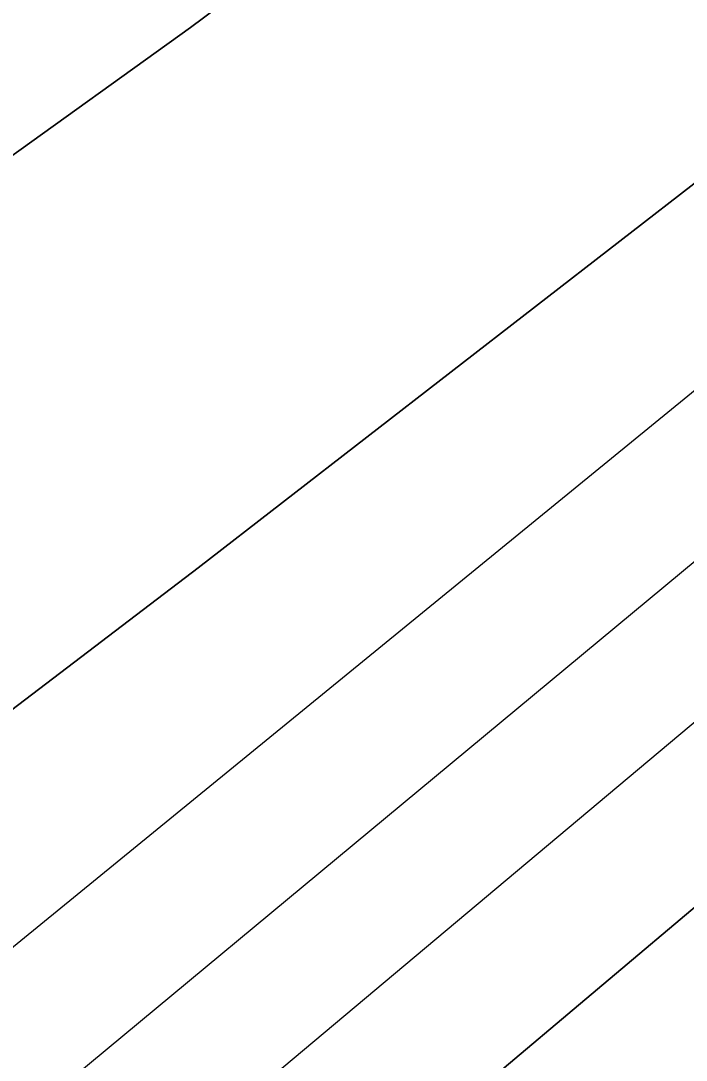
# Model space of a CAD drawing. Extents: x 3329297 to 3367176, y 649250 to 674653.
# Drawn here: x 3340811.3 to 3340885.1, y 660355.9 to 660471.2 of the extents above; entities that cross this region are included whole.
import ezdxf

# ---------------------------------------------------------------- set-up
doc = ezdxf.new("R2010")
doc.units = 0
for name, color, linetype in [('V-RIVR-EDGE', 7, 'Continuous'), ('V-TOPO-DPTH', 7, 'Continuous'), ('V-TOPO-MINR', 7, 'Continuous'), ('V-TOPO-WATR', 7, 'Continuous')]:
    doc.layers.add(name, color=color, linetype=linetype)

msp = doc.modelspace()

# ---------------------------------------------------------------- linework, layer by layer
at = {"layer": 'V-RIVR-EDGE'}
msp.add_spline([(3340543.4914477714, 660085.6001921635), (3340562.914081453, 660098.7374668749), (3340575.7249264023, 660104.1350310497), (3340585.045565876, 660109.5412254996), (3340589.7030088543, 660111.0809208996), (3340590.8616160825, 660109.1390410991), (3340597.8055880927, 660094.3853574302), (3340601.294834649, 660093.9889265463), (3340606.3391193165, 660095.1398624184), (3340606.7317145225, 660097.0779065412), (3340606.3535031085, 660100.9568715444), (3340599.7887014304, 660112.2193908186), (3340596.700680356, 660118.0440713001), (3340597.483952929, 660121.1445583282), (3340599.8184279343, 660124.2412096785), (3340602.9246684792, 660125.7847407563), (3340609.527826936, 660130.0342458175), (3340610.698900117, 660133.1337739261), (3340611.101084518, 660138.9498241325), (3340614.2102018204, 660141.6567570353), (3340620.4198061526, 660143.5804173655), (3340627.023923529, 660148.2177230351), (3340632.8524396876, 660152.8569465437), (3340639.8462755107, 660158.2688945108), (3340647.223117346, 660161.740880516), (3340655.761443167, 660164.4343885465), (3340667.017250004, 660168.2845859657), (3340677.109655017, 660172.137660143), (3340684.4845790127, 660174.8340449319), (3340692.645652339, 660181.7943185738), (3340699.2516875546, 660187.2072254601), (3340702.746687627, 660189.1375982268), (3340709.348887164, 660192.9993026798), (3340717.504206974, 660197.6327726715), (3340731.876802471, 660207.2923078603), (3340748.18744209, 660216.5592478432), (3340768.3808823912, 660227.7556016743), (3340779.2508064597, 660232.3823592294), (3340792.457123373, 660240.8813693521), (3340805.6691938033, 660251.7071831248), (3340823.923631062, 660262.9083315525), (3340832.0741562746, 660265.6027985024), (3340837.9036313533, 660270.6298226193), (3340847.2357778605, 660280.6896243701), (3340854.2305726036, 660286.4893729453), (3340861.210983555, 660286.4721123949), (3340868.9756259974, 660289.9431394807), (3340876.746980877, 660296.1287708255), (3340884.9099720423, 660303.8646456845), (3340891.518884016, 660310.4409543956), (3340896.967270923, 660318.183541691), (3340903.5771418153, 660325.1476510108), (3340904.3652089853, 660330.1871410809), (3340904.763557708, 660334.4519888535), (3340908.648276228, 660337.1570039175), (3340912.5320358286, 660339.4742183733), (3340913.7059857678, 660343.7371483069), (3340916.828527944, 660351.8732897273), (3340921.888155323, 660359.2290353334), (3340933.1679351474, 660372.774247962), (3340942.5000816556, 660382.8340497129), (3340944.454427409, 660389.0340648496), (3340947.5645036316, 660392.1287983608), (3340951.448263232, 660394.4460128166), (3340956.112418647, 660398.7003124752), (3340965.446482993, 660409.5357154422), (3340972.0544360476, 660415.7242235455), (3340980.211673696, 660421.1332947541), (3340987.990699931, 660430.4213309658), (3340991.8907611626, 660439.3311557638), (3340994.621667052, 660445.9170536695), (3341001.24112714, 660456.7591690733), (3341008.2359218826, 660462.5589176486), (3341019.498441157, 660469.1237193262), (3341022.613311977, 660474.1574558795), (3341027.2765084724, 660478.0239549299), (3341033.1040657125, 660482.2753778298), (3341044.373297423, 660491.5547837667), (3341056.806889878, 660501.2191135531), (3341062.2485643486, 660506.2470965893), (3341064.202910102, 660512.447111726), (3341069.258701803, 660518.2516548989), (3341074.6974995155, 660522.11623611), (3341079.7465787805, 660525.206175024), (3341087.9105288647, 660533.329850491), (3341094.5203997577, 660540.2939598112), (3341099.9764580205, 660551.1389519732), (3341101.9336805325, 660558.5023689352), (3341101.9480643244, 660564.3193780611), (3341101.952858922, 660566.2583811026), (3341105.8347006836, 660567.7999943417), (3341107.3935744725, 660570.8985635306), (3341108.1902719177, 660579.4282590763), (3341109.3584683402, 660581.3643853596), (3341111.6881487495, 660582.5220336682), (3341116.3455917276, 660584.0617290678), (3341119.065949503, 660586.381820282), (3341131.896931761, 660599.9231972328), (3341130.739283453, 660602.2528776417), (3341129.581635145, 660604.5825580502), (3341130.368743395, 660609.2342475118), (3341131.1500981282, 660611.5591333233), (3341134.259215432, 660614.2660662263), (3341139.7008899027, 660619.2940492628), (3341147.4684091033, 660623.9284781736), (3341155.2455175, 660632.440913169), (3341160.3061037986, 660640.1844593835), (3341161.8716900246, 660645.9976328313), (3341164.5891710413, 660647.1543222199), (3341171.9602593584, 660648.2995045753), (3341176.6263326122, 660653.3294054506), (3341185.565883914, 660661.4511630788), (3341197.2209983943, 660669.9540088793), (3341202.6521247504, 660670.7161852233), (3341208.8665236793, 660674.5788485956), (3341212.760831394, 660681.1618697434), (3341218.9771481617, 660685.8001343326), (3341223.6326733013, 660686.5642285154), (3341228.2968287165, 660690.8185281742), (3341239.5574301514, 660696.6077286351), (3341242.2729933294, 660696.9888168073), (3341247.6974072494, 660695.0363888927), (3341251.9651317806, 660695.8014419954), (3341254.6893252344, 660699.6727356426), (3341257.8080317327, 660706.2576746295), (3341265.1944627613, 660713.6076667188), (3341272.184462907, 660717.4684122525), (3341278.781867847, 660719.3911136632), (3341285.772826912, 660723.6396598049), (3341288.108260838, 660727.1241117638), (3341288.8924923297, 660730.6123994), (3341291.613809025, 660733.3202912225), (3341297.446160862, 660739.5107171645), (3341303.6653543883, 660745.3123835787), (3341316.4819528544, 660753.0367514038), (3341337.853178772, 660770.047237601), (3341347.558742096, 660774.2890713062), (3341351.8187952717, 660771.951719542), (3341356.473361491, 660772.3280131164), (3341359.1965960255, 660775.811506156), (3341357.6645719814, 660783.5713540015), (3341359.220569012, 660785.5065213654), (3341364.271566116, 660789.372061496), (3341367.762730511, 660789.7512318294), (3341372.796467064, 660786.6363610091), (3341377.4443208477, 660784.2980503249), (3341380.160842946, 660785.0669391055), (3341385.2080043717, 660787.3812768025), (3341385.989359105, 660789.7061626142), (3341386.782220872, 660796.6846557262), (3341388.726977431, 660799.0066647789), (3341390.6707750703, 660800.9408732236), (3341401.9342532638, 660807.89347551), (3341425.6217347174, 660820.6324014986), (3341448.153485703, 660836.476609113), (3341459.422717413, 660845.7560150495), (3341473.402717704, 660853.4775061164), (3341492.824392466, 660866.2269802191), (3341509.523791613, 660875.8807618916), (3341528.938753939, 660885.915631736), (3341568.151684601, 660904.045409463), (3341576.690010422, 660906.7389174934), (3341582.5185265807, 660911.3781410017), (3341589.123602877, 660916.4032472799), (3341596.893039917, 660921.8132774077), (3341605.0474008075, 660926.0589467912), (3341608.92732473, 660926.8249588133), (3341613.1921725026, 660926.4266100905), (3341626.0001406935, 660930.66077244), (3341639.199745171, 660936.445178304), (3341658.2278658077, 660946.8688076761), (3341680.752904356, 660959.9984110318), (3341702.888224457, 660972.3533720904), (3341720.74910759, 660981.2286757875), (3341737.4389175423, 660987.0044513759), (3341750.2583927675, 660995.8922210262), (3341758.0374190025, 661005.180257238), (3341780.965600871, 661024.5137114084), (3341791.861415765, 661039.6110853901), (3341805.0811575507, 661053.53930403), (3341819.4767671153, 661072.5060538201), (3341836.1982214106, 661091.0792494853), (3341848.268945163, 661110.8273540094), (3341856.8322028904, 661123.6036778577), (3341870.057698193, 661139.8587001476), (3341888.3274781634, 661157.26465831), (3341900.0008121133, 661173.1357156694), (3341908.955706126, 661187.4622830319), (3341921.8087435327, 661209.9230739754), (3341929.992830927, 661226.1905622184), (3341939.3412790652, 661242.8429743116), (3341942.0606779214, 661244.7752649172), (3341943.2221619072, 661243.996786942), (3341944.7532270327, 661235.8491384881), (3341949.4068343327, 661235.8376314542), (3341954.453036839, 661237.7641685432), (3341956.0138284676, 661241.6383389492), (3341951.365974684, 661243.9766496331), (3341950.598044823, 661247.0809723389), (3341950.996393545, 661251.345820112), (3341952.956492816, 661259.8726388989), (3341955.7017824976, 661272.2755459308), (3341958.461455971, 661290.4954620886), (3341960.819903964, 661303.2871286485), (3341965.1288620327, 661320.7276079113), (3341976.056321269, 661348.6224019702), (3341983.4868625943, 661373.811222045), (3341990.917403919, 661399.0000421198), (3341994.849109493, 661420.7072869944), (3341995.6573139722, 661433.890589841), (3341998.3795895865, 661436.9862822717), (3342001.0922760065, 661436.2039686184), (3342003.8126337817, 661438.5240598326), (3342004.2138592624, 661443.9523094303), (3342004.2435857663, 661455.9741282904), (3342002.7058082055, 661461.4071724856), (3342004.265640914, 661464.8935422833), (3342009.323350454, 661471.4736866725), (3342020.6012124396, 661484.2432980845), (3342033.8305434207, 661502.049522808), (3342040.824379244, 661507.4614707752), (3342045.880170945, 661513.2660139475), (3342046.2785196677, 661517.5308617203), (3342044.356777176, 661524.5160672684), (3342045.910856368, 661525.6756334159), (3342047.074258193, 661525.6727566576), (3342052.109912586, 661523.3334870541), (3342053.276191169, 661524.4940121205), (3342063.0066863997, 661538.8186616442), (3342071.181184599, 661551.2081438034), (3342074.6876917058, 661557.7921238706), (3342082.474389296, 661570.1825649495), (3342088.6955006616, 661576.7598325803), (3342099.5826852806, 661588.3670010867), (3342104.251635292, 661594.5603037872), (3342110.4909661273, 661608.5057829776), (3342119.844208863, 661627.0971981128), (3342128.4026719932, 661637.934518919), (3342135.407055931, 661647.6122735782), (3342140.076005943, 661653.8055762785), (3342142.021721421, 661656.5153859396), (3342148.257216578, 661668.9096626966), (3342155.6446065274, 661676.6474553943), (3342159.1559082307, 661685.1704385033), (3342161.490383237, 661688.2670898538), (3342166.538503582, 661690.9692281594), (3342169.669676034, 661702.5955750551), (3342177.460209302, 661716.5372185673), (3342191.469936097, 661736.2805284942), (3342210.1438183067, 661760.2781380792), (3342224.1516272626, 661779.2458467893), (3342232.3280433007, 661792.4109301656), (3342242.058538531, 661806.7355796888), (3342247.5088432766, 661815.2537682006), (3342252.9773674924, 661831.1401682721), (3342263.108129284, 661850.5052667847), (3342268.945275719, 661858.6346957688), (3342277.124568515, 661872.9631809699), (3342284.1519665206, 661891.9481502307), (3342293.1116551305, 661908.2137206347), (3342302.4572265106, 661923.7027309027), (3342310.251595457, 661939.1955768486), (3342314.9272579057, 661948.1034838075), (3342327.38098767, 661965.9116263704), (3342325.8480047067, 661973.2836736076), (3342327.4097552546, 661977.5456446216), (3342330.909549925, 661981.4150204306), (3342336.351224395, 661986.4430034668), (3342339.4708898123, 661993.415743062), (3342342.5991855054, 662003.8786881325), (3342345.322420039, 662007.3621811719), (3342350.3782117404, 662013.1667243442), (3342354.659361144, 662019.3609859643), (3342356.613706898, 662025.561001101), (3342357.4104043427, 662034.0906966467), (3342360.525275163, 662039.1244331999), (3342366.7473454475, 662046.0895014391), (3342373.76131858, 662059.645262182), (3342381.54993401, 662072.8113044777), (3342385.4595844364, 662085.5991353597), (3342390.535513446, 662099.5474913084), (3342396.371700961, 662107.2891196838), (3342399.102606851, 662113.8750175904), (3342402.611990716, 662121.6223994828), (3342413.5327375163, 662146.8025892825), (3342430.7004865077, 662189.0306631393), (3342441.9984858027, 662209.9440873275), (3342453.6986694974, 662236.6735617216), (3342465.0033812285, 662260.3015901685), (3342466.577597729, 662269.604969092), (3342471.6592802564, 662285.880128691), (3342476.3378194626, 662295.9514374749), (3342481.002933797, 662300.5935377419), (3342482.9534438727, 662305.2423504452), (3342483.3498747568, 662308.7315970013), (3342487.6415722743, 662319.1916653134), (3342491.543551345, 662328.8770913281), (3342501.6752720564, 662348.6299904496), (3342505.195204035, 662360.6431790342), (3342509.1106079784, 662375.757813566), (3342511.4767273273, 662391.6518849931), (3342513.821750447, 662399.0143430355), (3342520.439292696, 662409.0808572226), (3342525.899186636, 662421.4770518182), (3342528.6415995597, 662432.716557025), (3342531.4070265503, 662453.2632768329), (3342534.966274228, 662481.1762903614), (3342536.9455518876, 662497.459121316), (3342541.24779752, 662512.1849963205), (3342547.487128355, 662526.1304755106), (3342556.0465504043, 662537.3555969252), (3342563.044221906, 662544.3187473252), (3342566.1619694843, 662550.5158857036), (3342570.4622972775, 662564.4661594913), (3342572.439657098, 662579.973389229), (3342576.331088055, 662585.3930085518), (3342582.165357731, 662592.3590357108), (3342585.6804951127, 662602.4332212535), (3342587.2422456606, 662606.6951922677), (3342589.967398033, 662610.9542865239), (3342595.040450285, 662623.7392406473), (3342596.6204203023, 662635.3694232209), (3342599.3561207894, 662643.8943241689), (3342600.1403522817, 662647.3826118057), (3342599.367627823, 662648.5479314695), (3342596.6606949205, 662651.657048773), (3342596.668366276, 662654.75945364), (3342598.614081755, 662657.4692633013), (3342603.666037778, 662661.7226040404), (3342609.8957794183, 662671.7900771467), (3342617.692066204, 662688.0585243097), (3342629.776214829, 662713.2358373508), (3342637.576337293, 662731.0554869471), (3342640.6998383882, 662739.5794289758), (3342640.71422218, 662745.3964381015), (3342640.349435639, 662754.7046116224), (3342641.9102272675, 662758.5787820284), (3342645.0203034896, 662761.6735155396), (3342647.743538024, 662765.1570085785), (3342646.2469940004, 662787.2654789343), (3342646.2748026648, 662798.5116965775), (3342641.6864018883, 662824.8936449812), (3342639.8097286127, 662850.1054791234), (3342639.08015553, 662868.7218261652), (3342640.6783450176, 662887.7202202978), (3342641.5066868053, 662909.0473359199), (3342647.7719084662, 662933.4634315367), (3342652.435104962, 662937.3299305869), (3342653.605219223, 662940.041658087), (3342648.964077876, 662945.0945730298), (3342648.97462599, 662949.3603797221), (3342652.485927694, 662957.8833628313), (3342654.4249307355, 662957.878568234), (3342659.0785380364, 662957.8670612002), (3342659.476886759, 662962.131908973), (3342659.507572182, 662974.5415284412), (3342659.933729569, 662990.052593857), (3342664.6314471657, 663007.8799148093), (3342672.024590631, 663017.944511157), (3342675.915062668, 663022.9763298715), (3342675.9284875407, 663028.4055383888), (3342675.949583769, 663036.9371517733), (3342675.5991810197, 663052.0623344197), (3342676.407385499, 663065.2456372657), (3342679.5375990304, 663076.484183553), (3342687.737988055, 663099.3442821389), (3342701.0315666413, 663143.1331476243), (3342700.6552730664, 663147.7877138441), (3342703.78260984, 663157.8628583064), (3342713.537078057, 663181.8825230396), (3342722.904704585, 663206.2909473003), (3342727.5880383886, 663218.3012591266), (3342731.8672699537, 663223.7199195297), (3342732.2713721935, 663230.3115709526), (3342732.6898582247, 663242.7202315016), (3342732.7061598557, 663249.312841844), (3342733.113138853, 663257.0678950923), (3342739.7517773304, 663275.6660226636), (3342750.2923948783, 663303.9495762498), (3342759.6696106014, 663332.236006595), (3342762.0261407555, 663344.252071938), (3342764.0111719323, 663362.8617065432), (3342765.979901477, 663374.8787308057), (3342766.3763323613, 663378.3679773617), (3342765.2206018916, 663381.473258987), (3342765.616073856, 663384.5747049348), (3342766.794818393, 663390.7766379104), (3342769.9173605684, 663398.9127793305), (3342771.873624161, 663405.8883956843), (3342776.945717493, 663418.2855491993), (3342777.366121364, 663431.4698109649), (3342779.338686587, 663445.0380376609), (3342776.67490506, 663465.5981823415), (3342775.957797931, 663489.2559372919), (3342776.008620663, 663509.8093695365), (3342772.919640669, 663515.2462494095), (3342764.0136515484, 663520.6975130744), (3342756.6483167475, 663521.8791343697), (3342756.2681874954, 663524.9824981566), (3342757.4411785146, 663528.8576274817), (3342761.3230202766, 663530.3992407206), (3342772.565402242, 663528.8202296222), (3342774.5053642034, 663529.2032356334), (3342775.6773963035, 663532.6905643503), (3342776.8618943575, 663541.2193009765), (3342775.407542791, 663580.3909980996), (3342775.8356180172, 663596.6776647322), (3342776.259857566, 663611.4131289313), (3342776.2732824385, 663616.8423374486), (3342776.6879327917, 663627.6997955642), (3342781.3683898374, 663638.546705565), (3342786.133231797, 663683.5200691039), (3342792.4579064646, 663731.9798024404), (3342794.8681361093, 663765.7127018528), (3342797.6230149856, 663781.9936149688), (3342805.9442278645, 663853.71659021), (3342813.8622974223, 663919.2357146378), (3342817.067306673, 663960.722708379), (3342819.496714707, 664002.2116199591), (3342819.943009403, 664025.8664981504), (3342819.968900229, 664036.3371145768), (3342818.0605826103, 664048.7515286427), (3342817.7111387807, 664064.2645118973), (3342816.412489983, 664076.7034879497)], degree=3, dxfattribs=at)
at = {"layer": 'V-TOPO-DPTH'}
for points in [[(3341399.4530781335, 660896.7134062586), (3341297.6341237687, 660800.8333763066), (3341240.3300494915, 660748.0060120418), (3341182.300232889, 660696.0060155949), (3341123.181802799, 660645.2470708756), (3341063.337630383, 660595.3154939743), (3341025.998747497, 660564.8265952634), (3340961.460218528, 660512.7719007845), (3340896.511523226, 660461.2406048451), (3340830.947578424, 660410.4944067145), (3340764.97346729, 660360.2716071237)], [(3340764.97346729, 660360.2716071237), (3340830.947578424, 660410.4944067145), (3340896.511523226, 660461.2406048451), (3340961.460218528, 660512.7719007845), (3341025.998747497, 660564.8265952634), (3341063.337630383, 660595.3154939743), (3341123.181802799, 660645.2470708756), (3341182.300232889, 660696.0060155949), (3341240.3300494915, 660748.0060120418), (3341297.6341237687, 660800.8333763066), (3341399.4530781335, 660896.7134062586)], [(3339745.7629609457, 659659.3906638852), (3339849.8791519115, 659714.3112210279), (3339953.5700940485, 659770.0495498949), (3340230.5478980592, 659921.0404100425), (3340258.0009973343, 659936.2393247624), (3340285.318258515, 659951.675017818), (3340312.431762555, 659967.4658783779), (3340339.4094285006, 659983.4935172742), (3340364.571094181, 659998.6652687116), (3340384.570961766, 660011.1215975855), (3340404.3185727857, 660023.9541262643), (3340423.687798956, 660037.3509546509), (3340442.8047685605, 660051.1239828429), (3340461.634009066, 660065.305845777), (3340480.3324093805, 660079.6558250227), (3340498.834549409, 660094.257978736), (3340517.205849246, 660109.0282487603), (3340778.816356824, 660322.2953825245), (3340890.0612899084, 660414.5289515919), (3341000.2633092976, 660507.9720090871), (3341108.9009581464, 660603.2292992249), (3341216.4956933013, 660699.6960777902), (3341401.1306414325, 660868.0172577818)], [(3339745.7629609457, 659659.3906638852), (3339849.8791519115, 659714.3112210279), (3339953.5700940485, 659770.0495498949), (3340230.5478980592, 659921.0404100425), (3340258.0009973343, 659936.2393247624), (3340285.318258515, 659951.675017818), (3340312.431762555, 659967.4658783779), (3340339.4094285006, 659983.4935172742), (3340364.571094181, 659998.6652687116), (3340384.570961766, 660011.1215975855), (3340404.3185727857, 660023.9541262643), (3340423.687798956, 660037.3509546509), (3340442.8047685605, 660051.1239828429), (3340461.634009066, 660065.305845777), (3340480.3324093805, 660079.6558250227), (3340498.834549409, 660094.257978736), (3340517.205849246, 660109.0282487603), (3340778.816356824, 660322.2953825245), (3340890.0612899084, 660414.5289515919), (3341000.2633092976, 660507.9720090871), (3341108.9009581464, 660603.2292992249), (3341216.4956933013, 660699.6960777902), (3341401.1306414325, 660868.0172577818)], [(3341432.790747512, 660846.7456759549), (3341048.315752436, 660511.5524654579), (3340928.2805849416, 660408.4227241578), (3340807.2701891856, 660306.467626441), (3340684.7969510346, 660206.2744940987), (3340561.348484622, 660107.2560053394), (3340321.8449681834, 659917.9813265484), (3340317.3612768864, 659914.5602206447), (3340312.8041726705, 659911.2436793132), (3340308.1369490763, 659908.0839848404), (3340303.3963125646, 659905.02885494), (3340207.7833793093, 659845.6875660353), (3340154.872659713, 659813.5763583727), (3340101.551107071, 659782.1790691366), (3340047.6133048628, 659751.8526575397), (3339993.2646696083, 659722.2401643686), (3339363.8603762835, 659387.4084536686)], [(3339363.8603762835, 659387.4084536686), (3339993.2646696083, 659722.2401643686), (3340047.6133048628, 659751.8526575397), (3340101.551107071, 659782.1790691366), (3340154.872659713, 659813.5763583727), (3340207.7833793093, 659845.6875660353), (3340303.3963125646, 659905.02885494), (3340308.1369490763, 659908.0839848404), (3340312.8041726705, 659911.2436793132), (3340317.3612768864, 659914.5602206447), (3340321.8449681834, 659917.9813265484), (3340561.348484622, 660107.2560053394), (3340684.7969510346, 660206.2744940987), (3340807.2701891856, 660306.467626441), (3340928.2805849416, 660408.4227241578), (3341048.315752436, 660511.5524654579), (3341432.790747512, 660846.7456759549)], [(3341298.39411045, 660829.188496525), (3340971.097362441, 660576.393135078), (3340900.8727727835, 660523.0491353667), (3340830.0908563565, 660470.4681147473), (3340758.472949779, 660419.0315627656), (3340686.297716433, 660368.3579898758), (3340603.1908847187, 660311.0011149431), (3340572.228790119, 660289.4684180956), (3340541.3706405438, 660267.788887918), (3340510.6684085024, 660245.8891077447), (3340480.070121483, 660223.842494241), (3340449.482700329, 660201.7801934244), (3340418.8058174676, 660179.8438159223), (3340387.9947420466, 660158.0963233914), (3340357.094204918, 660136.4747541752), (3340265.019051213, 660072.4688179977), (3340243.8221238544, 660058.0278247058), (3340222.4498989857, 660043.8566870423), (3340200.8147278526, 660030.0903328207), (3340179.0042592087, 660016.5938342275), (3339533.6006290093, 659625.5657485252)], [(3341298.39411045, 660829.188496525), (3340971.097362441, 660576.393135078), (3340900.8727727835, 660523.0491353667), (3340830.0908563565, 660470.4681147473), (3340758.472949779, 660419.0315627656), (3340686.297716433, 660368.3579898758), (3340603.1908847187, 660311.0011149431), (3340572.228790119, 660289.4684180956), (3340541.3706405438, 660267.788887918), (3340510.6684085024, 660245.8891077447), (3340480.070121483, 660223.842494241), (3340449.482700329, 660201.7801934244), (3340418.8058174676, 660179.8438159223), (3340387.9947420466, 660158.0963233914), (3340357.094204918, 660136.4747541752), (3340265.019051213, 660072.4688179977), (3340243.8221238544, 660058.0278247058), (3340222.4498989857, 660043.8566870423), (3340200.8147278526, 660030.0903328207), (3340179.0042592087, 660016.5938342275), (3339533.6006290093, 659625.5657485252)]]:
    msp.add_lwpolyline(points, dxfattribs=at)
at = {"layer": 'V-TOPO-MINR'}
for points in [[(3340764.97346729, 660360.2716071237), (3340830.947578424, 660410.4944067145), (3340896.511523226, 660461.2406048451), (3340961.460218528, 660512.7719007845), (3341025.998747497, 660564.8265952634), (3341063.337630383, 660595.3154939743), (3341123.181802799, 660645.2470708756), (3341182.300232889, 660696.0060155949), (3341240.3300494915, 660748.0060120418), (3341297.6341237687, 660800.8333763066), (3341399.4530781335, 660896.7134062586)], [(3340768.8512958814, 660334.572685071), (3340921.429212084, 660459.0576447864), (3341006.6964650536, 660530.1210302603), (3341090.946220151, 660602.3465340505), (3341173.6697284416, 660676.3152153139), (3341255.37573886, 660751.4460148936), (3341400.108951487, 660887.3480350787)], [(3339745.7629609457, 659659.3906638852), (3339849.8791519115, 659714.3112210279), (3339953.5700940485, 659770.0495498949), (3340230.5478980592, 659921.0404100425), (3340258.0009973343, 659936.2393247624), (3340285.318258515, 659951.675017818), (3340312.431762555, 659967.4658783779), (3340339.4094285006, 659983.4935172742), (3340364.571094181, 659998.6652687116), (3340384.570961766, 660011.1215975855), (3340404.3185727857, 660023.9541262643), (3340423.687798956, 660037.3509546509), (3340442.8047685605, 660051.1239828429), (3340461.634009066, 660065.305845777), (3340480.3324093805, 660079.6558250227), (3340498.834549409, 660094.257978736), (3340517.205849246, 660109.0282487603), (3340778.816356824, 660322.2953825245), (3340890.0612899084, 660414.5289515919), (3341000.2633092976, 660507.9720090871), (3341108.9009581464, 660603.2292992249), (3341216.4956933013, 660699.6960777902), (3341401.1306414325, 660868.0172577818)], [(3339565.772365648, 659521.8028398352), (3340066.68124019, 659788.157829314), (3340102.1489726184, 659807.0312256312), (3340137.6091388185, 659825.9188167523), (3340173.057955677, 659844.827700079), (3340208.4992063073, 659863.7507782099), (3340264.780696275, 659893.8227661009), (3340272.0356901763, 659897.7896143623), (3340279.237613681, 659901.8485406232), (3340286.3599315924, 659906.045583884), (3340293.4291791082, 659910.3347051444), (3340306.1932488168, 659918.2484369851), (3340308.070869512, 659919.5431962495), (3340308.670601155, 659920.0115154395), (3340633.5062336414, 660183.7944495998), (3340771.443963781, 660297.346205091), (3340908.350153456, 660412.1119202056), (3341043.7090324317, 660528.6985747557), (3341178.0363709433, 660646.4991889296), (3341402.114637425, 660845.6754422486)], [(3339533.6006290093, 659625.5657485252), (3340179.0042592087, 660016.5938342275), (3340200.8147278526, 660030.0903328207), (3340222.4498989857, 660043.8566870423), (3340243.8221238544, 660058.0278247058), (3340265.019051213, 660072.4688179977), (3340357.094204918, 660136.4747541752), (3340387.9947420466, 660158.0963233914), (3340418.8058174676, 660179.8438159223), (3340449.482700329, 660201.7801934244), (3340480.070121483, 660223.842494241), (3340510.6684085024, 660245.8891077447), (3340541.3706405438, 660267.788887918), (3340572.228790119, 660289.4684180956), (3340603.1908847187, 660311.0011149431), (3340686.297716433, 660368.3579898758), (3340758.472949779, 660419.0315627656), (3340830.0908563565, 660470.4681147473), (3340900.8727727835, 660523.0491353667), (3340971.097362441, 660576.393135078), (3341298.39411045, 660829.188496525)]]:
    msp.add_lwpolyline(points, dxfattribs=at)
at = {"layer": 'V-TOPO-WATR'}
msp.add_lwpolyline([(3339363.8603762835, 659387.4084536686), (3339993.2646696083, 659722.2401643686), (3340047.6133048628, 659751.8526575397), (3340101.551107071, 659782.1790691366), (3340154.872659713, 659813.5763583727), (3340207.7833793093, 659845.6875660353), (3340303.3963125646, 659905.02885494), (3340308.1369490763, 659908.0839848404), (3340312.8041726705, 659911.2436793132), (3340317.3612768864, 659914.5602206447), (3340321.8449681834, 659917.9813265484), (3340561.348484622, 660107.2560053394), (3340684.7969510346, 660206.2744940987), (3340807.2701891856, 660306.467626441), (3340928.2805849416, 660408.4227241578), (3341048.315752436, 660511.5524654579), (3341432.790747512, 660846.7456759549)], dxfattribs=at)

doc.saveas('drawing.dxf')
